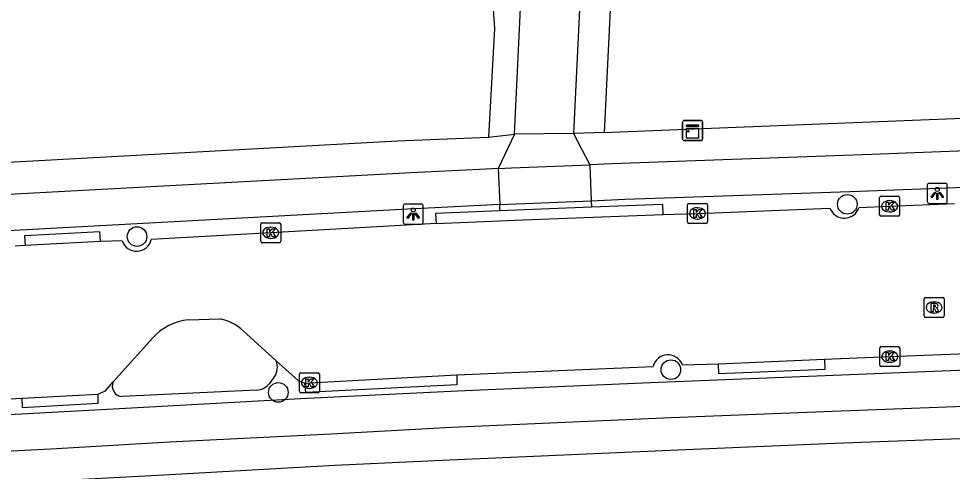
# Model space of a CAD drawing. Extents: x 157321 to 158827, y 386650 to 388532.
# Drawn here: x 158011.76 to 158058.37, y 387811.9 to 387834.47 of the extents above; entities that cross this region are included whole.
import ezdxf

# ---------------------------------------------------------------- set-up
doc = ezdxf.new("R2010")
doc.units = 0
for name, color, linetype in [('IMGEO_Berm_open', 7, 'Continuous'), ('IMGEO_Boom', 7, 'Continuous'), ('IMGEO_Fietspad_open', 7, 'Continuous'), ('IMGEO_Kast', 7, 'Continuous'), ('IMGEO_Kolk', 7, 'Continuous'), ('IMGEO_Lichtpunt', 7, 'Continuous'), ('IMGEO_Rijbaan_lokaal_open', 7, 'Continuous'), ('IMGEO_Rioolput', 7, 'Continuous'), ('IMGEO_Verkeerseiland_groen', 7, 'Continuous'), ('IMGEO_Voetpad_open', 7, 'Continuous')]:
    doc.layers.add(name, color=color, linetype=linetype)

msp = doc.modelspace()

# ---------------------------------------------------------------- linework, layer by layer
at = {"layer": 'IMGEO_Berm_open'}
for points in [[(158035.787, 387824.887), (158035.774, 387825.199)], [(158040.35, 387825.068), (158037.851, 387824.971), (158035.787, 387824.887)], [(158040.337, 387825.394), (158040.35, 387825.068)], [(158043.93, 387824.709), (158043.914, 387825.207), (158040.35, 387825.068)], [(158035.787, 387824.887), (158032.569, 387824.757), (158032.597, 387824.258)], [(158015.85, 387823.362), (158015.814, 387823.847), (158012.055, 387823.635), (158012.088, 387823.15)], [(158051.986, 387817.484), (158052.003, 387816.979), (158046.715, 387816.756), (158046.692, 387817.26)], [(158033.642, 387816.704), (158033.638, 387816.204), (158026.089, 387815.823), (158026.049, 387816.293)], [(158015.714, 387815.749), (158015.709, 387815.272), (158011.957, 387815.062), (158011.933, 387815.54)]]:
    msp.add_lwpolyline(points, dxfattribs=at)
at = {"layer": 'IMGEO_Boom'}
for centre in [(158053.128, 387825.212), (158017.67, 387823.604), (158044.319, 387816.966), (158024.724, 387815.831)]:
    msp.add_circle(centre, 0.489, dxfattribs=at)
at = {"layer": 'IMGEO_Fietspad_open'}
for points in [[(158101.283, 387829.543), (158081.698, 387828.78), (158064.226, 387828.083), (158054.355, 387827.701), (158041.38, 387827.225), (158040.268, 387827.184)], [(158035.701, 387827.005), (158034.765, 387826.957), (158031.35, 387826.784), (158002.305, 387825.223), (158000, 387825.1), (157967.364, 387823.355), (157962.374, 387822.947), (157957.401, 387822.48), (157952.456, 387821.826), (157947.488, 387821.075), (157940.573, 387819.972), (157937.608, 387819.469), (157932.674, 387818.617)], [(158035.701, 387827.005), (158036.361, 387827.038), (158040.268, 387827.184)], [(158035.701, 387827.005), (158035.774, 387825.199)], [(158040.268, 387827.184), (158040.337, 387825.394)], [(158040.337, 387825.394), (158042.015, 387825.462), (158043.527, 387825.515), (158053.759, 387825.874), (158064.601, 387826.289), (158076.28, 387826.762)], [(158035.774, 387825.199), (158032.861, 387825.05), (158031.191, 387824.964), (158002.91, 387823.44), (158000, 387823.285), (157968.009, 387821.582), (157961.921, 387821.078), (157957.268, 387820.637), (157953.082, 387820.103), (157952.645, 387820.022), (157948.021, 387819.305), (157940.896, 387818.185), (157936.412, 387817.417)], [(158035.774, 387825.199), (158036.609, 387825.242), (158040.337, 387825.394)], [(158138.778, 387819.598), (158135.899, 387819.597), (158129.05, 387819.564), (158126.569, 387819.519), (158124.089, 387819.471), (158119.08, 387819.279), (158100.257, 387818.545), (158090.007, 387818.154), (158055.331, 387816.789), (158043.299, 387816.302), (158033.665, 387815.894), (158025.822, 387815.511), (158017.098, 387815.02), (158006.675, 387814.461)], [(158117.08, 387817.41), (158109.358, 387817.104), (158103.633, 387816.875), (158085.379, 387816.16), (158065.961, 387815.395), (158052.385, 387814.886), (158044.342, 387814.563), (158033.371, 387814.077), (158027.364, 387813.748), (158019.295, 387813.341), (158013.363, 387813.005), (158004.247, 387812.533)]]:
    msp.add_lwpolyline(points, dxfattribs=at)
at = {"layer": 'IMGEO_Kast'}
for p, q in [((158044.906, 387828.468), (158044.906, 387829.309)), ((158044.906, 387829.309), (158044.906, 387828.468)), ((158044.981, 387829.393), (158045.822, 387829.393)), ((158045.822, 387829.393), (158044.981, 387829.393)), ((158045.906, 387829.318), (158045.906, 387828.477)), ((158045.906, 387828.477), (158045.906, 387829.318)), ((158045.831, 387828.393), (158044.99, 387828.393)), ((158044.99, 387828.393), (158045.831, 387828.393))]:
    msp.add_line(p, q, dxfattribs=at)
for points in [[(158045.101, 387829.183), (158045.701, 387829.183), (158045.701, 387829.098), (158045.101, 387829.098), (158045.101, 387829.183)], [(158045.101, 387829.008), (158045.701, 387829.008), (158045.701, 387828.519), (158045.101, 387828.519), (158045.101, 387829.008)]]:
    msp.add_lwpolyline(points, dxfattribs=at)
msp.add_circle((158045.185, 387828.857), 0.0377, dxfattribs=at)
for centre, start, end in [((158044.984, 387829.315), 92.4484, 184.2845), ((158044.984, 387829.315), 92.4484, 184.2845), ((158045.828, 387829.315), 2.4484, 94.2845), ((158045.828, 387829.315), 2.4484, 94.2845), ((158044.984, 387828.471), 182.4484, 274.2845), ((158044.984, 387828.471), 182.4484, 274.2845), ((158045.828, 387828.471), 272.4484, 4.2845), ((158045.828, 387828.471), 272.4484, 4.2845)]:
    msp.add_arc(centre, 0.0779, start, end, dxfattribs=at)
at = {"layer": 'IMGEO_Kolk'}
for p, q in [((158054.74, 387824.69), (158054.74, 387825.542)), ((158054.815, 387825.616), (158055.667, 387825.616)), ((158055.741, 387825.542), (158055.741, 387824.69)), ((158045.145, 387824.333), (158045.145, 387825.185)), ((158045.22, 387825.259), (158046.072, 387825.259)), ((158045.633, 387825.039), (158045.658, 387825.039)), ((158046.146, 387825.185), (158046.146, 387824.333)), ((158055.228, 387825.396), (158055.253, 387825.396)), ((158055.667, 387824.616), (158054.815, 387824.616)), ((158055.251, 387824.836), (158055.226, 387824.836)), ((158023.842, 387823.366), (158023.842, 387824.218)), ((158023.917, 387824.292), (158024.769, 387824.292)), ((158024.843, 387824.218), (158024.843, 387823.366)), ((158046.072, 387824.259), (158045.22, 387824.259)), ((158045.656, 387824.479), (158045.631, 387824.479)), ((158024.33, 387824.072), (158024.355, 387824.072)), ((158024.769, 387823.292), (158023.917, 387823.292)), ((158024.353, 387823.512), (158024.328, 387823.512)), ((158054.745, 387817.189), (158054.745, 387818.041)), ((158054.82, 387818.115), (158055.672, 387818.115)), ((158055.746, 387818.041), (158055.746, 387817.189)), ((158055.233, 387817.895), (158055.258, 387817.895)), ((158055.672, 387817.115), (158054.82, 387817.115)), ((158055.256, 387817.335), (158055.231, 387817.335)), ((158025.774, 387815.885), (158025.774, 387816.737)), ((158025.849, 387816.811), (158026.701, 387816.811)), ((158026.775, 387816.737), (158026.775, 387815.885)), ((158026.262, 387816.591), (158026.287, 387816.591)), ((158026.701, 387815.811), (158025.849, 387815.811)), ((158026.285, 387816.031), (158026.26, 387816.031))]:
    msp.add_line(p, q, dxfattribs=at)
for points in [[(158054.74, 387824.69), (158054.74, 387825.542)], [(158054.815, 387825.616), (158055.667, 387825.616)], [(158055.741, 387825.542), (158055.741, 387824.69)], [(158045.145, 387824.333), (158045.145, 387825.185)], [(158045.22, 387825.259), (158046.072, 387825.259)], [(158046.146, 387825.185), (158046.146, 387824.333)], [(158055.061, 387825.316), (158055.184, 387825.316), (158055.184, 387825.165), (158055.314, 387825.316), (158055.478, 387825.316), (158055.332, 387825.165), (158055.485, 387824.916), (158055.333, 387824.916), (158055.248, 387825.08), (158055.184, 387825.013), (158055.184, 387824.916), (158055.061, 387824.916), (158055.061, 387825.316)], [(158045.466, 387824.959), (158045.589, 387824.959), (158045.589, 387824.808), (158045.719, 387824.959), (158045.883, 387824.959), (158045.737, 387824.808), (158045.89, 387824.559), (158045.738, 387824.559), (158045.653, 387824.723), (158045.589, 387824.656), (158045.589, 387824.559), (158045.466, 387824.559), (158045.466, 387824.959)], [(158055.667, 387824.616), (158054.815, 387824.616)], [(158023.842, 387823.366), (158023.842, 387824.218)], [(158023.917, 387824.292), (158024.769, 387824.292)], [(158024.843, 387824.218), (158024.843, 387823.366)], [(158046.072, 387824.259), (158045.22, 387824.259)], [(158024.163, 387823.992), (158024.286, 387823.992), (158024.286, 387823.841), (158024.416, 387823.992), (158024.58, 387823.992), (158024.434, 387823.841), (158024.587, 387823.592), (158024.435, 387823.592), (158024.35, 387823.756), (158024.286, 387823.689), (158024.286, 387823.592), (158024.163, 387823.592), (158024.163, 387823.992)], [(158024.769, 387823.292), (158023.917, 387823.292)], [(158054.745, 387817.189), (158054.745, 387818.041)], [(158054.82, 387818.115), (158055.672, 387818.115)], [(158055.746, 387818.041), (158055.746, 387817.189)], [(158055.066, 387817.815), (158055.189, 387817.815), (158055.189, 387817.664), (158055.319, 387817.815), (158055.483, 387817.815), (158055.337, 387817.664), (158055.49, 387817.415), (158055.338, 387817.415), (158055.253, 387817.579), (158055.189, 387817.512), (158055.189, 387817.415), (158055.066, 387817.415), (158055.066, 387817.815)], [(158055.672, 387817.115), (158054.82, 387817.115)], [(158025.774, 387815.885), (158025.774, 387816.737)], [(158025.849, 387816.811), (158026.701, 387816.811)], [(158026.775, 387816.737), (158026.775, 387815.885)], [(158026.095, 387816.511), (158026.218, 387816.511), (158026.218, 387816.36), (158026.348, 387816.511), (158026.512, 387816.511), (158026.366, 387816.36), (158026.519, 387816.111), (158026.367, 387816.111), (158026.282, 387816.275), (158026.218, 387816.208), (158026.218, 387816.111), (158026.095, 387816.111), (158026.095, 387816.511)], [(158026.701, 387815.811), (158025.849, 387815.811)]]:
    msp.add_lwpolyline(points, dxfattribs=at)
for centre, start, end in [((158054.817, 387825.54), 91.552, 178.448), ((158054.817, 387825.54), 91.552, 178.448), ((158055.665, 387825.54), 1.552, 88.448), ((158055.665, 387825.54), 1.552, 88.448), ((158045.222, 387825.183), 91.552, 178.448), ((158045.222, 387825.183), 91.552, 178.448), ((158046.07, 387825.183), 1.552, 88.448), ((158046.07, 387825.183), 1.552, 88.448), ((158054.817, 387824.692), 181.552, 268.448), ((158054.817, 387824.692), 181.552, 268.448), ((158055.665, 387824.692), 271.552, 358.448), ((158055.665, 387824.692), 271.552, 358.448), ((158023.919, 387824.216), 91.552, 178.448), ((158023.919, 387824.216), 91.552, 178.448), ((158024.767, 387824.216), 1.552, 88.448), ((158024.767, 387824.216), 1.552, 88.448), ((158045.222, 387824.335), 181.552, 268.448), ((158045.222, 387824.335), 181.552, 268.448), ((158046.07, 387824.335), 271.552, 358.448), ((158046.07, 387824.335), 271.552, 358.448), ((158023.919, 387823.368), 181.552, 268.448), ((158023.919, 387823.368), 181.552, 268.448), ((158024.767, 387823.368), 271.552, 358.448), ((158024.767, 387823.368), 271.552, 358.448), ((158054.822, 387818.039), 91.552, 178.448), ((158054.822, 387818.039), 91.552, 178.448), ((158055.67, 387818.039), 1.552, 88.448), ((158055.67, 387818.039), 1.552, 88.448), ((158054.822, 387817.191), 181.552, 268.448), ((158054.822, 387817.191), 181.552, 268.448), ((158055.67, 387817.191), 271.552, 358.448), ((158055.67, 387817.191), 271.552, 358.448), ((158025.851, 387816.735), 91.552, 178.448), ((158025.851, 387816.735), 91.552, 178.448), ((158026.699, 387816.735), 1.552, 88.448), ((158026.699, 387816.735), 1.552, 88.448), ((158025.851, 387815.887), 181.552, 268.448), ((158025.851, 387815.887), 181.552, 268.448), ((158026.699, 387815.887), 271.552, 358.448), ((158026.699, 387815.887), 271.552, 358.448)]:
    msp.add_arc(centre, 0.0765, start, end, dxfattribs=at)
for centre, major_axis, ratio, start_param, end_param in [((158045.632, 387824.759), (-0.387, 0.002), 0.722429, 4.712389, 7.853982), ((158045.657, 387824.759), (-0.39, 0.002), 0.717154, 1.570796, 4.712389), ((158055.227, 387825.116), (-0.387, 0.002), 0.722429, 4.712389, 7.853982), ((158055.252, 387825.116), (-0.39, 0.002), 0.717154, 1.570796, 4.712389), ((158024.329, 387823.792), (-0.387, 0.002), 0.722429, 4.712389, 7.853982), ((158024.354, 387823.792), (-0.39, 0.002), 0.717154, 1.570796, 4.712389), ((158055.232, 387817.615), (-0.387, 0.002), 0.722429, 4.712389, 7.853982), ((158055.257, 387817.615), (-0.39, 0.002), 0.717154, 1.570796, 4.712389), ((158026.261, 387816.311), (-0.387, 0.002), 0.722429, 4.712389, 7.853982), ((158026.286, 387816.311), (-0.39, 0.002), 0.717154, 1.570796, 4.712389)]:
    msp.add_ellipse(centre, major_axis=major_axis, ratio=ratio, start_param=start_param, end_param=end_param, dxfattribs=at)
at = {"layer": 'IMGEO_Lichtpunt'}
for p, q in [((158057.121, 387826.16), (158057.121, 387825.353)), ((158057.121, 387826.16), (158057.121, 387825.353)), ((158058.023, 387826.255), (158057.215, 387826.255)), ((158058.023, 387826.255), (158057.215, 387826.255)), ((158058.117, 387825.353), (158058.117, 387826.16)), ((158058.117, 387825.353), (158058.117, 387826.16)), ((158030.957, 387825.131), (158030.957, 387824.324)), ((158030.957, 387825.131), (158030.957, 387824.324)), ((158031.859, 387825.226), (158031.051, 387825.226)), ((158031.859, 387825.226), (158031.051, 387825.226)), ((158031.953, 387824.324), (158031.953, 387825.131)), ((158031.953, 387824.324), (158031.953, 387825.131)), ((158057.215, 387825.259), (158058.023, 387825.259)), ((158057.215, 387825.259), (158058.023, 387825.259)), ((158031.051, 387824.23), (158031.859, 387824.23)), ((158031.051, 387824.23), (158031.859, 387824.23))]:
    msp.add_line(p, q, dxfattribs=at)
for points in [[(158057.495, 387825.824), (158057.534, 387825.796), (158057.346, 387825.534), (158057.308, 387825.561), (158057.495, 387825.824)], [(158057.597, 387825.776), (158057.644, 387825.776), (158057.644, 387825.454), (158057.597, 387825.454), (158057.597, 387825.776)], [(158057.707, 387825.796), (158057.745, 387825.823), (158057.932, 387825.561), (158057.893, 387825.533), (158057.707, 387825.796)], [(158031.331, 387824.795), (158031.37, 387824.767), (158031.182, 387824.505), (158031.144, 387824.532), (158031.331, 387824.795)], [(158031.433, 387824.747), (158031.48, 387824.747), (158031.48, 387824.425), (158031.433, 387824.425), (158031.433, 387824.747)], [(158031.543, 387824.767), (158031.581, 387824.794), (158031.768, 387824.532), (158031.729, 387824.504), (158031.543, 387824.767)]]:
    msp.add_lwpolyline(points, dxfattribs=at)
for centre in [(158057.62, 387825.958), (158031.456, 387824.929)]:
    msp.add_circle(centre, 0.0994, dxfattribs=at)
for centre, start, end in [((158057.215, 387826.16), 90, 180), ((158057.215, 387826.16), 90, 180), ((158058.023, 387826.16), 0, 90), ((158058.023, 387826.16), 0, 90), ((158031.051, 387825.131), 90, 180), ((158031.051, 387825.131), 90, 180), ((158031.859, 387825.131), 0, 90), ((158031.859, 387825.131), 0, 90), ((158057.215, 387825.353), 180, 270), ((158057.215, 387825.353), 180, 270), ((158058.023, 387825.353), 270, 0), ((158058.023, 387825.353), 270, 360), ((158031.051, 387824.324), 180, 270), ((158031.051, 387824.324), 180, 270), ((158031.859, 387824.324), 270, 0), ((158031.859, 387824.324), 270, 360)]:
    msp.add_arc(centre, 0.0946, start, end, dxfattribs=at)
at = {"layer": 'IMGEO_Rijbaan_lokaal_open'}
for points in [[(158036.52, 387828.715), (158040.08, 387903.443)], [(158043.063, 387903.287), (158039.466, 387828.75)], [(158039.466, 387828.75), (158036.52, 387828.715)], [(158053.714, 387825.059), (158055.242, 387825.115), (158058.476, 387825.253)], [(158032.597, 387824.258), (158036.939, 387824.432), (158043.93, 387824.709)], [(158043.93, 387824.709), (158045.645, 387824.758), (158052.261, 387825.014)], [(158032.597, 387824.258), (158024.343, 387823.79), (158020.148, 387823.558), (158018.38, 387823.458)], [(158015.85, 387823.362), (158012.088, 387823.15)], [(158016.926, 387823.39), (158015.85, 387823.362)], [(158012.088, 387823.15), (158011.588, 387823.13)], [(158020.223, 387819.448), (158021.799, 387819.508)], [(158016.486, 387816.353), (158018.458, 387818.553)], [(158023.13, 387818.757), (158024.613, 387817.41)], [(158051.986, 387817.484), (158055.245, 387817.616), (158061.696, 387817.87)], [(158024.613, 387817.41), (158025.706, 387816.417), (158026.049, 387816.293)], [(158033.642, 387816.704), (158043.43, 387817.129)], [(158044.898, 387817.21), (158046.692, 387817.26)], [(158046.692, 387817.26), (158051.986, 387817.484)], [(158026.049, 387816.293), (158026.275, 387816.31), (158033.642, 387816.704)], [(158015.714, 387815.749), (158016.089, 387815.909), (158016.486, 387816.353)], [(158011.933, 387815.54), (158015.714, 387815.749)], [(158008.944, 387815.412), (158009.439, 387815.411), (158011.933, 387815.54)]]:
    msp.add_lwpolyline(points, dxfattribs=at)
for centre, radius, start, end in [((158052.98, 387825.294), 0.771, 201.2688, 342.279), ((158017.643, 387823.628), 0.756, 198.3589, 346.9964), ((158020.514, 387816.686), 2.777, 96.017, 137.7605), ((158021.17, 387816.838), 2.743, 44.3899, 76.7434), ((158044.177, 387816.928), 0.774, 21.3424, 164.9741)]:
    msp.add_arc(centre, radius, start, end, dxfattribs=at)
at = {"layer": 'IMGEO_Rioolput'}
for p, q in [((158056.962, 387819.642), (158056.962, 387820.494)), ((158057.037, 387820.568), (158057.889, 387820.568)), ((158057.963, 387820.494), (158057.963, 387819.642)), ((158057.45, 387820.348), (158057.475, 387820.348)), ((158057.889, 387819.568), (158057.037, 387819.568)), ((158057.473, 387819.788), (158057.448, 387819.788))]:
    msp.add_line(p, q, dxfattribs=at)
for points in [[(158056.962, 387819.642), (158056.962, 387820.494)], [(158057.037, 387820.568), (158057.889, 387820.568)], [(158057.963, 387820.494), (158057.963, 387819.642)], [(158057.551, 387820.266), (158057.299, 387820.268), (158057.299, 387819.868)], [(158057.299, 387819.868), (158057.423, 387819.868), (158057.423, 387820.03), (158057.434, 387820.03)], [(158057.477, 387820.187), (158057.423, 387820.187), (158057.423, 387820.106)], [(158057.423, 387820.106), (158057.475, 387820.106)], [(158057.481, 387820.001), (158057.552, 387819.868), (158057.692, 387819.868), (158057.627, 387819.994)], [(158057.889, 387819.568), (158057.037, 387819.568)]]:
    msp.add_lwpolyline(points, dxfattribs=at)
for centre, radius, start, end in [((158057.039, 387820.492), 0.0765, 91.552, 178.448), ((158057.039, 387820.492), 0.0765, 91.552, 178.448), ((158057.887, 387820.492), 0.0765, 1.552, 88.448), ((158057.887, 387820.492), 0.0765, 1.552, 88.448), ((158057.433, 387819.977), 0.0533, 26.0293, 88.6989), ((158057.459, 387820.295), 0.19, 274.7715, 282.9687), ((158057.483, 387820.091), 0.0964, 77.0061, 93.1865), ((158057.497, 387820.148), 0.0378, 276.6634, 79.6772), ((158057.55, 387820.156), 0.109, 350.3612, 89.416), ((158057.548, 387820.156), 0.112, 277.5842, 350.9817), ((158057.532, 387819.941), 0.108, 29.5134, 73.7905), ((158057.039, 387819.644), 0.0765, 181.552, 268.448), ((158057.039, 387819.644), 0.0765, 181.552, 268.448), ((158057.887, 387819.644), 0.0765, 271.552, 358.448), ((158057.887, 387819.644), 0.0765, 271.552, 358.448)]:
    msp.add_arc(centre, radius, start, end, dxfattribs=at)
for centre, major_axis, ratio, start_param, end_param in [((158057.449, 387820.068), (-0.387, 0.002), 0.722429, 4.712389, 7.853982), ((158057.474, 387820.068), (-0.39, 0.002), 0.717154, 1.570796, 4.712389)]:
    msp.add_ellipse(centre, major_axis=major_axis, ratio=ratio, start_param=start_param, end_param=end_param, dxfattribs=at)
at = {"layer": 'IMGEO_Verkeerseiland_groen'}
for points in [[(158024.517, 387816.588), (158024.244, 387816.24)], [(158023.64, 387815.947), (158016.924, 387815.626)]]:
    msp.add_lwpolyline(points, dxfattribs=at)
for centre, radius, start, end in [((158023.813, 387817.087), 0.863, 324.6845, 21.9929), ((158016.942, 387816.132), 0.507, 154.1769, 267.959), ((158023.598, 387816.803), 0.857, 272.8333, 318.9227)]:
    msp.add_arc(centre, radius, start, end, dxfattribs=at)
at = {"layer": 'IMGEO_Voetpad_open'}
for points in [[(158042.292, 387855.397), (158041.943, 387848.225), (158040.997, 387828.8)], [(158035.089, 387840.19), (158035.52, 387833.989), (158035.22, 387828.561)], [(158040.997, 387828.8), (158044.651, 387828.952), (158058.483, 387829.485), (158064.233, 387829.716), (158081.763, 387830.395), (158106.071, 387831.35), (158115.368, 387831.696)], [(158040.997, 387828.8), (158039.466, 387828.75)], [(157924.124, 387821.809), (157938.347, 387822.906), (157942.323, 387823.248), (157943.839, 387823.388), (157946.542, 387823.54), (157950.927, 387823.773), (157950.964, 387823.399), (157951.256, 387823.424), (157956.973, 387824.039), (157960.865, 387824.435), (157965.054, 387824.804), (157967.86, 387825.005), (158000, 387826.708), (158002.14, 387826.821), (158030.673, 387828.373), (158035.22, 387828.561)], [(158035.22, 387828.561), (158036.52, 387828.715)], [(158036.52, 387828.715), (158035.701, 387827.005)], [(158039.466, 387828.75), (158040.268, 387827.184)], [(158115.415, 387815.727), (158103.704, 387815.261), (158085.627, 387814.555), (158065.444, 387813.761), (158052.508, 387813.285), (158045.053, 387812.966), (158032.91, 387812.431), (158027.544, 387812.18), (158019.006, 387811.707), (158014.013, 387811.437), (158004.135, 387810.907)]]:
    msp.add_lwpolyline(points, dxfattribs=at)

doc.saveas('drawing.dxf')
